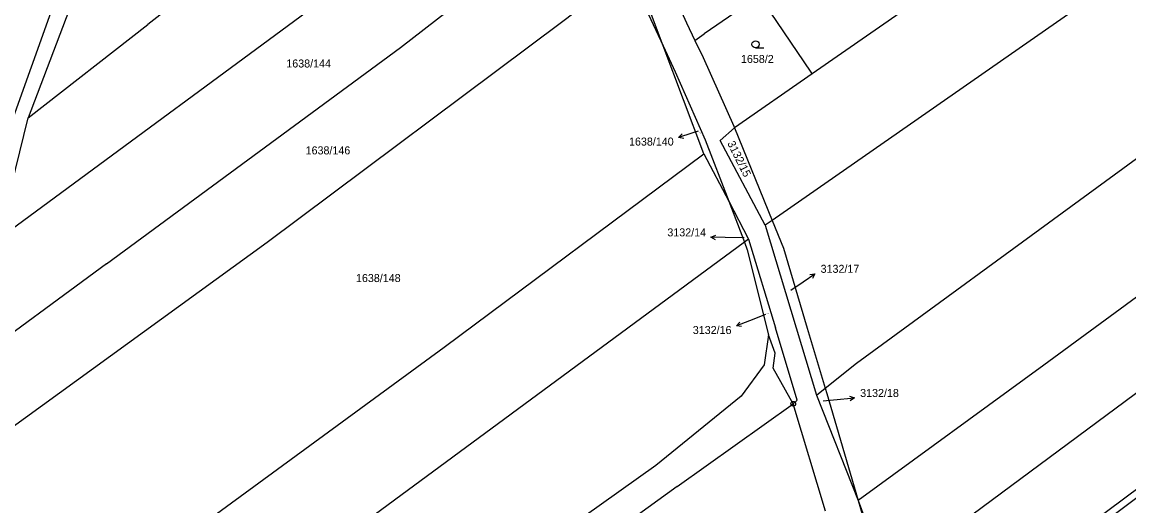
# Model space of a CAD drawing. Extents: x -736345 to -729997, y -1130177 to -1122501.
# Drawn here: x -732544.3 to -732309.4, y -1124788.3 to -1124685.7 of the extents above; entities that cross this region are included whole.
import ezdxf

# ---------------------------------------------------------------- set-up
doc = ezdxf.new("R2010")
doc.units = 0
for name, color, linetype in [('Vrstva 1', 7, 'Continuous'), ('Vrstva 16', 7, 'Continuous'), ('Vrstva 18', 7, 'Continuous'), ('Vrstva 25', 7, 'Continuous')]:
    doc.layers.add(name, color=color, linetype=linetype)

msp = doc.modelspace()

# ---------------------------------------------------------------- linework, layer by layer
at = {"layer": 'Vrstva 1'}
for points in [[(-732243.62, -1124629.24), (-732385.1, -1124727.74)], [(-732448.12, -1124632.17), (-732517.62, -1124686.17)], [(-732464, -1124691.09), (-732424.46, -1124660.34)], [(-732410.29, -1124670.38), (-732403.27, -1124685.83)], [(-732415.57, -1124674.96), (-732429.79, -1124685.74)], [(-732415.57, -1124674.96), (-732408.21, -1124690.73)], [(-732408.21, -1124690.73), (-732414.46, -1124674.11)], [(-732549.45, -1124731.66), (-732473.25, -1124675.57)], [(-732547.92, -1124710.76), (-732536.76, -1124679.43)], [(-732533.06, -1124679.7), (-732543.07, -1124705.97)], [(-732350.79, -1124678.68), (-732376.58, -1124696.62)], [(-732387.85, -1124680.08), (-732399.49, -1124688.18)], [(-732376.8, -1124696.3), (-732386.95, -1124681.39)], [(-732543.07, -1124705.97), (-732517.62, -1124686.17)], [(-732429.79, -1124685.74), (-732492.34, -1124732.45)], [(-732403.27, -1124685.83), (-732401.47, -1124689.55)], [(-732367.21, -1124758.01), (-732268.82, -1124686.15)], [(-732401.47, -1124689.55), (-732399.49, -1124688.18)], [(-732526.45, -1124736.97), (-732464, -1124691.09)], [(-732408.21, -1124690.73), (-732405.66, -1124696.19)], [(-732399.6, -1124713.62), (-732408.21, -1124690.73)], [(-732401.47, -1124689.55), (-732399.76, -1124693.19)], [(-732233.83, -1124689.84), (-732327.42, -1124758.49)], [(-732399.76, -1124693.19), (-732393.23, -1124707.72)], [(-732405.66, -1124696.19), (-732399.29, -1124710.67)], [(-732376.58, -1124696.62), (-732376.8, -1124696.3)], [(-732376.58, -1124696.62), (-732393.07, -1124708.09)], [(-732549.45, -1124731.66), (-732543.07, -1124705.97)], [(-732393.23, -1124707.72), (-732393.07, -1124708.09)], [(-732396.13, -1124710.76), (-732393.07, -1124708.09)], [(-732393.07, -1124708.09), (-732385.1, -1124727.74)], [(-732399.29, -1124710.67), (-732394.3, -1124723.7)], [(-732386.55, -1124728.75), (-732396.13, -1124710.76)], [(-732454.76, -1124754.62), (-732399.6, -1124713.62)], [(-732399.6, -1124713.62), (-732394.3, -1124723.7)], [(-732394.3, -1124723.7), (-732390.09, -1124731.7)], [(-732394.3, -1124723.7), (-732390.98, -1124732.36)], [(-732385.1, -1124727.74), (-732386.55, -1124728.75)], [(-732386.55, -1124728.75), (-732375.67, -1124764.81)], [(-732385.1, -1124727.74), (-732382.71, -1124733.62)], [(-732492.34, -1124732.45), (-732562.51, -1124783.32)], [(-732390.98, -1124732.36), (-732477.63, -1124796.22)], [(-732390.09, -1124731.7), (-732390.98, -1124732.36)], [(-732390.98, -1124732.36), (-732390.36, -1124733.98)], [(-732390.09, -1124731.7), (-732384.35, -1124750.57)], [(-732382.71, -1124733.62), (-732377.67, -1124750.58)], [(-732390.36, -1124733.98), (-732385.84, -1124752.05)], [(-732526.45, -1124736.97), (-732556.29, -1124758.89)], [(-732385.84, -1124752.05), (-732386.76, -1124758.42)], [(-732384.45, -1124755.93), (-732385.84, -1124752.05)], [(-732379.77, -1124765.87), (-732384.35, -1124750.57)], [(-732377.67, -1124750.58), (-732373.83, -1124763.33)], [(-732356.91, -1124821.4), (-732263.8, -1124752.03)], [(-732540.3, -1124817.26), (-732454.76, -1124754.62)], [(-732384.85, -1124759.07), (-732384.45, -1124755.93)], [(-732360.75, -1124803.62), (-732295.91, -1124755.54)], [(-732386.76, -1124758.42), (-732391.66, -1124765.03)], [(-732380.62, -1124766.65), (-732384.85, -1124759.07)], [(-732373.83, -1124763.33), (-732367.21, -1124758.01)], [(-732327.42, -1124758.49), (-732366.82, -1124787.21)], [(-732375.67, -1124764.81), (-732373.83, -1124763.33)], [(-732373.83, -1124763.33), (-732373.49, -1124764.47)], [(-732391.66, -1124765.03), (-732409.77, -1124779.73)], [(-732405.26, -1124784.2), (-732380.62, -1124766.65)], [(-732380.62, -1124766.65), (-732379.77, -1124765.87)], [(-732373.79, -1124789.43), (-732380.62, -1124766.65)], [(-732375.67, -1124764.81), (-732366.82, -1124787.21)], [(-732373.49, -1124764.47), (-732366.82, -1124787.21)], [(-732409.77, -1124779.73), (-732451.78, -1124809.61)], [(-732353.18, -1124820.6), (-732300.68, -1124781.34)], [(-732405.26, -1124784.2), (-732447.55, -1124814.85)], [(-732366.82, -1124787.21), (-732361.13, -1124806.6)], [(-732366.82, -1124787.21), (-732360.75, -1124803.62)]]:
    msp.add_lwpolyline(points, dxfattribs=at)
at = {"layer": 'Vrstva 16'}
for points in [[(-732400.82, -1124708.83), (-732402.11, -1124709.25)], [(-732391.02, -1124731.46), (-732395.08, -1124731.39)], [(-732381.14, -1124742.57), (-732378.48, -1124740.76)], [(-732386.5, -1124747.71), (-732389.89, -1124749.05)], [(-732374.25, -1124766), (-732370.59, -1124765.68)]]:
    msp.add_lwpolyline(points, dxfattribs=at)
at = {"layer": 'Vrstva 25'}
for points in [[(-732388.62, -1124691.13), (-732386.87, -1124691.13)], [(-732402.11, -1124709.25), (-732404.964, -1124710.172)], [(-732403.859, -1124710.34), (-732404.964, -1124710.172), (-732404.166, -1124709.388)], [(-732397.088, -1124731.855), (-732398.079, -1124731.338), (-732397.07, -1124730.856)], [(-732395.08, -1124731.39), (-732398.079, -1124731.338)], [(-732378.48, -1124740.76), (-732375.999, -1124739.074)], [(-732377.107, -1124739.223), (-732375.999, -1124739.074), (-732376.545, -1124740.05)], [(-732389.89, -1124749.05), (-732392.679, -1124750.154)], [(-732391.565, -1124750.251), (-732392.679, -1124750.154), (-732391.933, -1124749.321)], [(-732370.59, -1124765.68), (-732367.601, -1124765.424)], [(-732368.641, -1124765.011), (-732367.601, -1124765.424), (-732368.555, -1124766.007)]]:
    msp.add_lwpolyline(points, dxfattribs=at)
for centre, radius in [((-732388.62, -1124690.38), 0.75), ((-732380.62, -1124766.65), 0.5), ((-732380.62, -1124766.65), 0.032)]:
    msp.add_circle(centre, radius, dxfattribs=at)

# ---------------------------------------------------------------- texts
at = {"layer": 'Vrstva 16'}
for s, p in [('1638/140', (-732415.478, -1124711.87)), ('3132/14', (-732407.337, -1124731.14)), ('3132/17', (-732374.8, -1124738.87)), ('3132/16', (-732401.937, -1124751.86)), ('3132/18', (-732366.4, -1124765.22))]:
    msp.add_text(s, height=1.7, dxfattribs=at).set_placement(p)
at = {"layer": 'Vrstva 18'}
for s, height, p in [('1638/144', 1.7, (-732488.24, -1124695.3)), ('1658/2', 1.7, (-732391.71, -1124694.34)), ('1638/146', 1.7, (-732484.14, -1124713.74)), ('3132/14', 0.1, (-732390.82, -1124731.26)), ('1638/148', 1.7, (-732473.45, -1124740.83)), ('3132/16', 0.1, (-732386.3, -1124747.51)), ('3132/18', 0.1, (-732374.05, -1124765.8))]:
    msp.add_text(s, height=height, dxfattribs=at).set_placement(p)
for s, height, rotation, p in [('1638/140', 0.1, 292.80233, (-732400.559, -1124708.936)), ('3132/15', 1.7, 296.40236, (-732394.662, -1124711.37)), ('3132/17', 0.1, 286.00228, (-732380.893, -1124742.707))]:
    msp.add_text(s, height=height, rotation=rotation, dxfattribs=at).set_placement(p)

doc.saveas('drawing.dxf')
